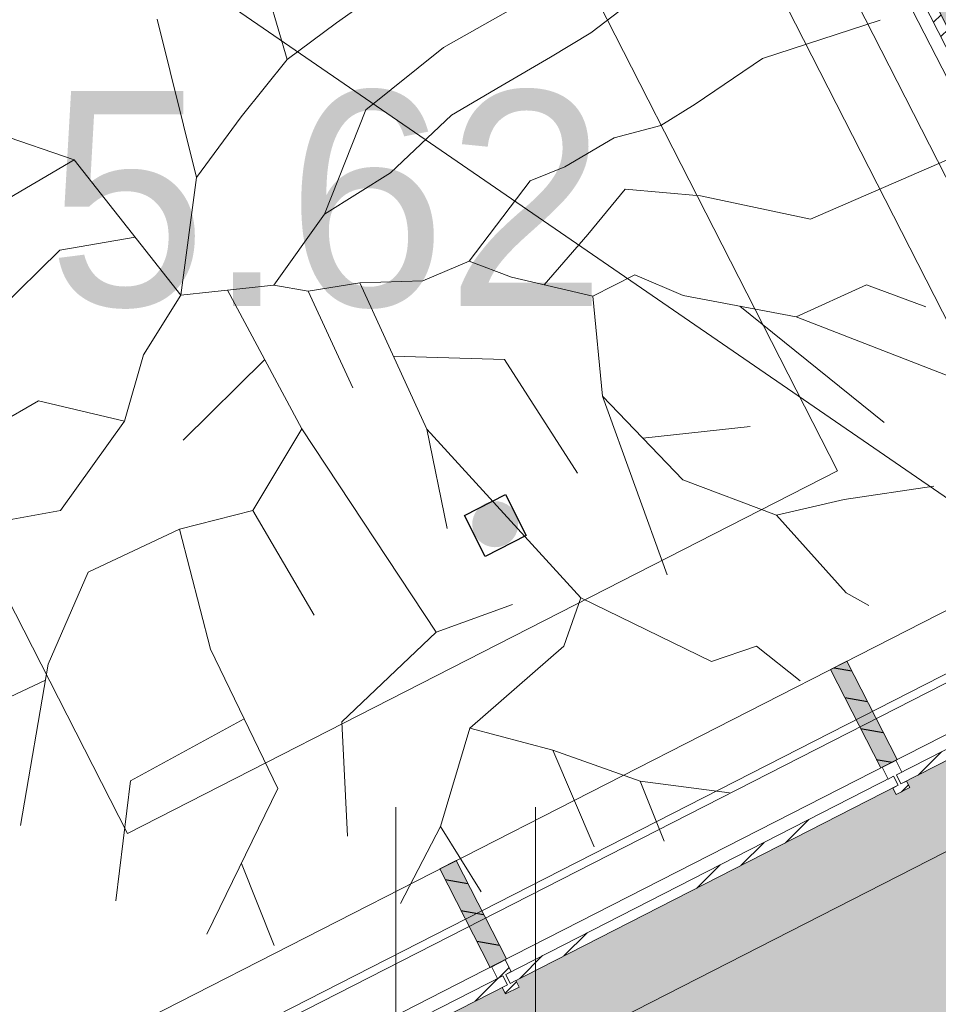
# Model space of a CAD drawing. Header units: metres. Extents: x 538891 to 1080079, y 6588829 to 13178720.
# Tile 844 of 1056: x 539933.97 to 539936.97, y 6589202.28 to 6589205.49. Entities that reach past the tile are written whole.
import ezdxf

# ---------------------------------------------------------------- set-up
doc = ezdxf.new("R2010")
doc.units = ezdxf.units.M
doc.header["$LTSCALE"] = 0.4
doc.header["$PDMODE"] = 1
doc.header["$PDSIZE"] = -2
for name, pattern in [('DASHED', [52.916667, 26.458333, -26.458333]), ('Hidden Line', [48.902778, 35.277778, -13.625]), ('Triple Dashed', [92.604163, 66.145831, -26.458332])]:
    doc.linetypes.add(name, pattern=pattern)
for name, color, linetype in [('AR', 7, 'Continuous'), ('GEO', 7, 'Continuous'), ('KINO_ASENDIPLAAN', 7, 'Continuous'), ('KINO_GRID', 7, 'Continuous'), ('KINO_PINNAKATTED 2', 7, 'Continuous')]:
    doc.layers.add(name, color=color, linetype=linetype)
doc.styles.add('HK Explorer Book', font='txt')
pattern_1 = [(45, (0, 0), (-0.176776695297, 0.176776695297), []), (45, (-0.03536, 0.03536), (-0.176776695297, 0.176776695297), []), (45, (-0.0707, 0.0707), (-0.176776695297, 0.176776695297), [])]
pattern_2 = [(-10, (42.05, 28.59), (0.015628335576, 0.0886326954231), [])]

# ---------------------------------------------------------------- blocks, each defined once
blk = doc.blocks.new('HEIN')
at = {"color": 7, "linetype": 'Continuous', "lineweight": 9}
for p, q in [((-0.4551, 0.7611), (-0.4551, -0.7611)), ((0.4551, 0.7611), (0.4551, -0.7611))]:
    blk.add_line(p, q, dxfattribs=at)
blk = doc.blocks.new('Parametric Object-242')
at = {"color": 7, "linetype": 'Continuous', "lineweight": 9}
for p, q in [((0, 0), (0.9142, 0.9395)), ((0, 0.3175), (0, -0.3175)), ((-0.3175, 0), (0.3175, 0))]:
    blk.add_line(p, q, dxfattribs=at)
at = {"color": 0, "flags": 1}
for tag in ['Stake_#', 'segment_type', 'segment_length', 'segment_angle', 'segment_radius', 'segment_sweep', 'segment_rise', 'clockmode', 'polyline_ID', 'tag']:
    blk.add_attdef(tag, (539936.7518, 6589203.1437), '', height=0.00018, dxfattribs=at)
at = {"color": 255, "linetype": 'Continuous', "lineweight": 9}
blk.add_wipeout([(0.9142, 0.8699), (0.8572, 0.8727), (0.8007, 0.8811), (0.7453, 0.8949), (0.6915, 0.9142), (0.6399, 0.9386), (0.5909, 0.9679), (0.5451, 1.002), (0.5027, 1.0403), (0.4644, 1.0826), (0.4304, 1.1285), (0.401, 1.1775), (0.3766, 1.2291), (0.3574, 1.2828), (0.3435, 1.3382), (0.3351, 1.3947), (0.3323, 1.4518), (0.3351, 1.5088), (0.3435, 1.5653), (0.3574, 1.6207), (0.3766, 1.6744), (0.401, 1.7261), (0.4304, 1.775), (0.4644, 1.8209), (0.5027, 1.8632), (0.5451, 1.9016), (0.5909, 1.9356), (0.6399, 1.9649), (0.6915, 1.9893), (0.7453, 2.0086), (0.8007, 2.0225), (0.8572, 2.0308), (0.9142, 2.0336), (0.9712, 2.0308), (1.0277, 2.0225), (1.0831, 2.0086), (1.1369, 1.9893), (1.1885, 1.9649), (1.2375, 1.9356), (1.2833, 1.9016), (1.3256, 1.8632), (1.364, 1.8209), (1.398, 1.775), (1.4274, 1.7261), (1.4518, 1.6744), (1.471, 1.6207), (1.4849, 1.5653), (1.4933, 1.5088), (1.4961, 1.4518), (1.4933, 1.3947), (1.4849, 1.3382), (1.471, 1.2828), (1.4518, 1.2291), (1.4274, 1.1775), (1.398, 1.1285), (1.364, 1.0826), (1.3256, 1.0403), (1.2833, 1.002), (1.2375, 0.9679), (1.1885, 0.9386), (1.1369, 0.9142), (1.0831, 0.8949), (1.0277, 0.8811), (0.9712, 0.8727)], dxfattribs=at)
at = {"color": 7, "linetype": 'Continuous', "lineweight": 9, "flags": 128}
blk.add_lwpolyline([(0.3323, 1.4518, 0.414214), (0.9142, 0.8699, 0.414214), (1.4961, 1.4518, 0.414214), (0.9142, 2.0336, 0.414214)], format="xyb", close=True, dxfattribs=at)
at = {"color": 7, "insert": (0.9142, 0.9395), "char_height": 0.6328, "attachment_point": 8, "line_spacing_factor": 0.975274, "style": 'HK Explorer Book'}
blk.add_mtext('5', dxfattribs=at)

msp = doc.modelspace()

# ---------------------------------------------------------------- hatches: boundary and pattern name
at = {"layer": 'AR', "linetype": 'Continuous', "lineweight": 9, "true_color": 0xe2f3f5}
h = msp.add_hatch(dxfattribs=at)
h.set_pattern_fill('ALUMINUM_0001', style=0, pattern_type=2)
h.set_pattern_definition(pattern_1)
h.paths.add_polyline_path([(539936.7355, 6589205.9738), (539936.7061, 6589205.9588), (539937.3516, 6589204.694), (539937.381, 6589204.709)])
at = {"layer": 'AR', "linetype": 'Continuous', "lineweight": 0, "true_color": 0xa6447a}
h = msp.add_hatch(color=235, dxfattribs=at)
edge = h.paths.add_edge_path()
edge.add_arc((539935.5207, 6589203.8453), 0.075, 284.8561, 374.8561)
edge.add_arc((539935.5207, 6589203.8453), 0.075, 14.8561, 104.8561)
edge.add_arc((539935.5207, 6589203.8453), 0.075, 104.8561, 194.8561)
edge.add_arc((539935.5207, 6589203.8453), 0.075, 194.8561, 284.8561)
at = {"layer": 'AR', "linetype": 'Continuous', "lineweight": 9, "true_color": 0xe2f3f5}
h = msp.add_hatch(dxfattribs=at)
h.set_pattern_fill('ALUMINUM_0001', style=0, pattern_type=2)
h.set_pattern_definition(pattern_1)
h.paths.add_polyline_path([(539937.8498, 6589203.5123), (539937.8348, 6589203.5417), (539936.8285, 6589203.0281), (539936.8435, 6589202.9987)])
h = msp.add_hatch(dxfattribs=at)
h.set_pattern_fill('ALUMINUM_0001', style=0, pattern_type=2)
h.set_pattern_definition(pattern_1)
h.paths.add_polyline_path([(539936.8346, 6589202.9941), (539936.8196, 6589203.0235), (539935.5548, 6589202.378), (539935.5698, 6589202.3486)])
h = msp.add_hatch(dxfattribs=at)
h.set_pattern_fill('ALUMINUM_0001', style=0, pattern_type=2)
h.set_pattern_definition(pattern_1)
h.paths.add_polyline_path([(539935.5609, 6589202.344), (539935.5459, 6589202.3734), (539934.2811, 6589201.7279), (539934.2961, 6589201.6985)])
at = {"layer": 'KINO_PINNAKATTED 2', "linetype": 'Continuous', "lineweight": 0, "true_color": 0xd4dae2}
h = msp.add_hatch(color=254, dxfattribs=at)
h.paths.add_polyline_path([(539933.6085, 6589273.0071), (539931.0081, 6589278.1018), (539927.9129, 6589276.522), (539930.5133, 6589271.4273), (539895.4868, 6589253.5497), (539896.7416, 6589251.0914), (539898.6753, 6589252.0784), (539898.7326, 6589251.9662), (539903.1673, 6589254.2296), (539906.2625, 6589255.8094), (539909.5358, 6589257.4801), (539912.6309, 6589259.0599), (539925.4569, 6589265.6063), (539924.7949, 6589266.9031), (539927.8901, 6589268.4829), (539928.552, 6589267.186), (539931.7131, 6589268.7994), (539935.6018, 6589261.1806), (539938.8092, 6589262.8176), (539934.8632, 6589270.5488), (539947.6891, 6589277.0952), (539960.7365, 6589251.5324), (539947.9104, 6589244.9861), (539948.515, 6589243.8015), (539945.3058, 6589242.1635), (539945.2114, 6589242.3486), (539938.2711, 6589238.8062), (539938.2748, 6589238.799), (539938.5331, 6589238.9309), (539938.5558, 6589238.8863), (539938.5349, 6589238.8756), (539939.146, 6589237.6784), (539939.1669, 6589237.689), (539939.1786, 6589237.6661), (539942.0107, 6589239.1124), (539943.9742, 6589235.2655), (539941.124, 6589233.8107), (539941.8019, 6589232.4748), (539927.0487, 6589224.9475), (539927.1537, 6589224.7418), (539929.5283, 6589225.9538), (539930.126, 6589224.7828), (539927.7514, 6589223.5708), (539929.097, 6589220.9344), (539931.4716, 6589222.1464), (539933.3764, 6589218.4144), (539931.0018, 6589217.2024), (539929.7471, 6589219.6605), (539934.9444, 6589209.4775), (539937.3192, 6589210.6896), (539937.927, 6589209.4987), (539935.5522, 6589208.2866), (539937.9591, 6589203.5709), (539925.4216, 6589197.1605), (539925.4244, 6589197.1552), (539925.3887, 6589197.137), (539925.4224, 6589197.0711), (539924.4537, 6589196.5767), (539925.2563, 6589195.0041), (539922.1612, 6589193.4244), (539921.3586, 6589194.9969), (539918.0853, 6589193.3262), (539918.8879, 6589191.7537), (539917.4265, 6589191.0078), (539921.9771, 6589182.092), (539923.4385, 6589182.8379), (539936.1754, 6589189.3388), (539932.925, 6589195.7072), (539945.6618, 6589202.2082), (539943.107, 6589207.2138), (539941.5148, 6589206.4012), (539939.5191, 6589210.3113), (539941.1112, 6589211.1239), (539934.6104, 6589223.8607), (539950.6205, 6589232.0323), (539953.2222, 6589226.935), (539960.5209, 6589230.6632), (539960.4879, 6589230.5344), (539962.3055, 6589231.462), (539962.3387, 6589231.5913), (539967.5488, 6589234.2532), (539968.8955, 6589231.6147), (539965.7113, 6589229.9895), (539968.2662, 6589224.9838), (539971.4504, 6589226.609), (539963.9689, 6589241.2671), (539965.609, 6589247.7099), (539964.884, 6589247.3398), (539964.2792, 6589248.5243), (539966.0337, 6589249.4199), (539967.9882, 6589257.2906), (539966.2762, 6589256.4168), (539967.1048, 6589254.783), (539962.2394, 6589252.2997), (539948.5421, 6589279.136), (539964.257, 6589287.1569), (539962.3675, 6589287.6857), (539947.934, 6589280.3273), (539941.869, 6589292.2102), (539939.7602, 6589292.6298), (539946.4344, 6589279.5534), (539941.2506, 6589276.9076), (539934.7494, 6589289.6443), (539933.8942, 6589289.2078), (539933.5286, 6589287.5279), (539934.1697, 6589287.8552), (539940.066, 6589276.303)])
h.paths.add_polyline_path([(539963.3574, 6589238.5332), (539961.3578, 6589237.5126), (539962.0534, 6589236.1499), (539964.053, 6589237.1705)], flags=16)
h.paths.add_polyline_path([(539957.5501, 6589233.9635), (539956.9454, 6589235.1483), (539953.8502, 6589233.5685), (539954.4549, 6589232.3837)], flags=16)
h.paths.add_polyline_path([(539936.4944, 6589228.0333), (539935.8967, 6589229.2043), (539932.8016, 6589227.6245), (539933.3993, 6589226.4535)], flags=16)
h.paths.add_polyline_path([(539929.8303, 6589194.1271), (539923.3728, 6589190.8311), (539924.0683, 6589189.4684), (539930.5258, 6589192.7643)], flags=16)
h.paths.add_polyline_path([(539964.1454, 6589248.5683), (539964.8411, 6589247.2055)], flags=16)
h.paths.add_polyline_path([(539950.5107, 6589239.8914), (539953.784, 6589241.5621), (539953.0885, 6589242.9249), (539949.8152, 6589241.2542)], flags=16)
h.paths.add_polyline_path([(539959.4569, 6589246.1753), (539957.4556, 6589245.1538), (539958.1546, 6589243.7928), (539960.1525, 6589244.8126)], flags=16)

# ---------------------------------------------------------------- linework, layer by layer
at = {"layer": 'AR', "color": 7, "linetype": 'DASHED', "lineweight": 9}
msp.add_line((539915.2285, 6589218.8965), (539937.1196, 6589203.843), dxfattribs=at)
at = {"layer": 'AR', "color": 7, "linetype": 'Hidden Line', "lineweight": 9}
msp.add_line((539936.6644, 6589205.9452), (539937.3145, 6589204.6715), dxfattribs=at)
msp.add_line((539936.6644, 6589205.9452), (539937.3145, 6589204.6715), dxfattribs=at)
msp.add_line((539936.6644, 6589205.9452), (539937.3145, 6589204.6715), dxfattribs=at)
at = {"layer": 'AR', "color": 7, "linetype": 'Continuous', "lineweight": 9}
for p, q in [((539936.6644, 6589205.9452), (539937.3145, 6589204.6715)), ((539927.9963, 6589198.1872), (539938.3172, 6589203.455)), ((539936.6138, 6589203.3715), (539936.6672, 6589203.3987)), ((539935.3401, 6589202.7214), (539935.3935, 6589202.7487))]:
    msp.add_line(p, q, dxfattribs=at)
at = {"layer": 'AR', "color": 251, "linetype": 'Continuous', "lineweight": 9, "true_color": 0x575757}
for p, q in [((539935.0031, 6589205.4793), (539935.2469, 6589205.6529)), ((539934.8423, 6589205.3602), (539934.7605, 6589205.6411)), ((539935.9735, 6589205.556), (539935.8322, 6589205.4469)), ((539935.352, 6589205.3988), (539935.5716, 6589205.5232)), ((539934.5463, 6589204.9753), (539934.4185, 6589205.4911)), ((539934.8423, 6589205.3602), (539935.0031, 6589205.4793)), ((539936.7754, 6589205.4884), (539936.392, 6589205.3633)), ((539935.8322, 6589205.4469), (539935.7004, 6589205.3674)), ((539935.0987, 6589205.1956), (539935.352, 6589205.3988)), ((539935.7004, 6589205.3674), (539935.5394, 6589205.2728)), ((539936.392, 6589205.3633), (539936.1725, 6589205.2143)), ((539934.6918, 6589205.1726), (539934.8423, 6589205.3602)), ((539935.5394, 6589205.2728), (539935.3783, 6589205.1783)), ((539936.1725, 6589205.2143), (539936.0603, 6589205.1448)), ((539934.1476, 6589205.0328), (539933.7296, 6589205.1764)), ((539934.5463, 6589204.9753), (539934.6918, 6589205.1726)), ((539934.9642, 6589204.8561), (539935.0987, 6589205.1956)), ((539935.3783, 6589205.1783), (539935.1788, 6589204.9903)), ((539936.0603, 6589205.1448), (539935.9086, 6589205.1043)), ((539935.9086, 6589205.1043), (539935.7475, 6589205.0098)), ((539934.1476, 6589205.0328), (539933.8255, 6589204.8438)), ((539934.4956, 6589204.5923), (539934.1476, 6589205.0328)), ((539935.7475, 6589205.0098), (539935.6351, 6589204.9647)), ((539936.9919, 6589205.032), (539936.5483, 6589204.8398)), ((539935.1788, 6589204.9903), (539934.9642, 6589204.8561)), ((539934.4956, 6589204.5923), (539934.5463, 6589204.9753)), ((539935.6351, 6589204.9647), (539935.4362, 6589204.7031)), ((539935.9443, 6589204.9378), (539935.8229, 6589204.7897)), ((539936.1897, 6589204.9153), (539935.9443, 6589204.9378)), ((539936.5483, 6589204.8398), (539936.1897, 6589204.9153)), ((539934.9642, 6589204.8561), (539934.7993, 6589204.6243)), ((539935.8229, 6589204.7897), (539935.6806, 6589204.6256)), ((539934.3463, 6589204.7813), (539934.101, 6589204.7381)), ((539934.101, 6589204.7381), (539933.8383, 6589204.481)), ((539935.4362, 6589204.7031), (539935.2847, 6589204.6381)), ((539935.574, 6589204.6503), (539935.4362, 6589204.7031)), ((539935.976, 6589204.6585), (539935.8393, 6589204.5888)), ((539936.1335, 6589204.5912), (539935.976, 6589204.6585)), ((539934.4956, 6589204.5923), (539934.7993, 6589204.6243)), ((539934.9113, 6589204.605), (539934.7993, 6589204.6243)), ((539935.0788, 6589204.6315), (539934.9113, 6589204.605)), ((539935.2847, 6589204.6381), (539935.0788, 6589204.6315)), ((539935.0788, 6589204.6315), (539935.2976, 6589204.1547)), ((539935.8393, 6589204.5888), (539935.574, 6589204.6503)), ((539936.7316, 6589204.6256), (539936.5019, 6589204.5207)), ((539936.9242, 6589204.5537), (539936.7316, 6589204.6256)), ((539934.4956, 6589204.5923), (539934.3736, 6589204.3971)), ((539934.6474, 6589204.6083), (539934.8905, 6589204.1562)), ((539934.9113, 6589204.605), (539935.0561, 6589204.29)), ((539936.5019, 6589204.5207), (539936.1335, 6589204.5912)), ((539935.8393, 6589204.5888), (539935.8705, 6589204.2624)), ((539936.3177, 6589204.5559), (539936.7882, 6589204.1768)), ((539936.5019, 6589204.5207), (539937.0274, 6589204.3168)), ((539934.3736, 6589204.3971), (539934.3116, 6589204.1808)), ((539934.769, 6589204.3823), (539934.5034, 6589204.1187)), ((539935.1882, 6589204.3931), (539935.5507, 6589204.3824)), ((539935.5507, 6589204.3824), (539935.7892, 6589204.0116)), ((539934.0315, 6589204.2472), (539933.8412, 6589204.1377)), ((539934.3116, 6589204.1808), (539934.0315, 6589204.2472)), ((539935.8705, 6589204.2624), (539936.1326, 6589203.9899)), ((539935.8705, 6589204.2624), (539936.0813, 6589203.6806)), ((539934.3116, 6589204.1808), (539934.1032, 6589203.8898)), ((539934.8905, 6589204.1562), (539934.7309, 6589203.8901)), ((539934.8905, 6589204.1562), (539935.3276, 6589203.4929)), ((539935.2976, 6589204.1547), (539935.364, 6589203.8315)), ((539935.2976, 6589204.1547), (539935.7999, 6589203.6047)), ((539936.0015, 6589204.1262), (539936.3519, 6589204.1634)), ((539936.1326, 6589203.9899), (539936.4376, 6589203.8748)), ((539936.6579, 6589203.9256), (539936.9503, 6589203.9697)), ((539936.4376, 6589203.8748), (539936.6579, 6589203.9256)), ((539934.1032, 6589203.8898), (539933.8436, 6589203.8435)), ((539934.7309, 6589203.8901), (539934.4911, 6589203.8292)), ((539934.7309, 6589203.8901), (539934.9299, 6589203.5484)), ((539936.4376, 6589203.8748), (539936.6653, 6589203.6216)), ((539934.4911, 6589203.8292), (539934.1931, 6589203.6894)), ((539934.4911, 6589203.8292), (539934.5924, 6589203.4377)), ((539934.1931, 6589203.6894), (539934.0632, 6589203.3892)), ((539935.7448, 6589203.4473), (539935.7999, 6589203.6047)), ((539935.7999, 6589203.6047), (539936.2258, 6589203.3973)), ((539936.6653, 6589203.6216), (539936.7388, 6589203.5805)), ((539935.3276, 6589203.4929), (539935.5769, 6589203.5832)), ((539935.3276, 6589203.4929), (539935.021, 6589203.201)), ((539934.5924, 6589203.4377), (539934.812, 6589202.9835)), ((539935.7448, 6589203.4473), (539935.4381, 6589203.1799)), ((539936.2258, 6589203.3973), (539936.3725, 6589203.4476)), ((539936.3725, 6589203.4476), (539936.5145, 6589203.3351)), ((539934.0632, 6589203.3892), (539933.9733, 6589202.8632)), ((539934.0543, 6589203.3374), (539933.7754, 6589203.2054)), ((539934.7022, 6589203.2106), (539934.3311, 6589203.0089)), ((539935.021, 6589203.201), (539935.0388, 6589202.8284)), ((539935.4381, 6589203.1799), (539935.3426, 6589202.8604)), ((539935.4381, 6589203.1799), (539935.7084, 6589203.1086)), ((539935.7084, 6589203.1086), (539935.9936, 6589203.008)), ((539935.7084, 6589203.1086), (539935.8432, 6589202.7938)), ((539934.3311, 6589203.0089), (539934.2838, 6589202.6177)), ((539935.9936, 6589203.008), (539936.0717, 6589202.8121)), ((539935.9936, 6589203.008), (539936.2847, 6589202.9695)), ((539934.812, 6589202.9835), (539934.5802, 6589202.5087)), ((539935.3426, 6589202.8604), (539935.2121, 6589202.6086)), ((539935.3426, 6589202.8604), (539935.4748, 6589202.6465)), ((539934.693, 6589202.7398), (539934.7999, 6589202.4722))]:
    msp.add_line(p, q, dxfattribs=at)
at = {"layer": 'AR', "color": 8, "linetype": 'Continuous', "lineweight": 25, "true_color": 0x808080}
for p, q in [((539935.42, 6589203.8738), (539935.5537, 6589203.942)), ((539935.5537, 6589203.942), (539935.6218, 6589203.8083)), ((539935.4882, 6589203.7402), (539935.42, 6589203.8738)), ((539935.6218, 6589203.8083), (539935.4882, 6589203.7402))]:
    msp.add_line(p, q, dxfattribs=at)
at = {"layer": 'AR', "color": 9, "linetype": 'Continuous', "lineweight": 9, "true_color": 0xc9c5ab, "flags": 128}
msp.add_lwpolyline([(539930.1743, 6589208.1684), (539933.343, 6589201.9603), (539933.4588, 6589202.0194), (539933.5179, 6589201.9036), (539933.4644, 6589201.8763), (539933.5099, 6589201.7872), (539937.2238, 6589203.6828), (539937.1784, 6589203.7719), (539937.1249, 6589203.7446), (539937.0658, 6589203.8604), (539937.1816, 6589203.9195), (539937.2089, 6589203.8661), (539937.2982, 6589203.9117), (539934.075, 6589210.2267)], dxfattribs=at)
at = {"layer": 'AR', "color": 7, "linetype": 'Continuous', "lineweight": 9, "flags": 128}
msp.add_lwpolyline([(539930.1743, 6589208.1684), (539933.343, 6589201.9603), (539933.4588, 6589202.0194), (539933.5179, 6589201.9036), (539933.4644, 6589201.8763), (539933.5099, 6589201.7872), (539937.2238, 6589203.6828), (539937.1784, 6589203.7719), (539937.1249, 6589203.7446), (539937.0658, 6589203.8604), (539937.1816, 6589203.9195), (539937.2089, 6589203.8661), (539937.2982, 6589203.9117), (539934.075, 6589210.2267)], dxfattribs=at)
at = {"layer": 'AR', "color": 250, "linetype": 'Continuous', "lineweight": 9, "true_color": 0x333333, "flags": 128}
msp.add_lwpolyline([(539933.957, 6589209.6873), (539935.4387, 6589206.7844), (539935.9375, 6589207.039), (539937.6458, 6589203.6919), (539925.2561, 6589197.3682), (539925.1652, 6589197.5464), (539916.0361, 6589192.8868), (539916.8141, 6589191.3625), (539916.9566, 6589191.4353), (539922.1482, 6589181.2636)], dxfattribs=at)
msp.add_lwpolyline([(539933.957, 6589209.6873), (539935.4387, 6589206.7844), (539935.9375, 6589207.039), (539937.6458, 6589203.6919), (539925.2561, 6589197.3682), (539925.1652, 6589197.5464), (539916.0361, 6589192.8868), (539916.8141, 6589191.3625), (539916.9566, 6589191.4353), (539922.1482, 6589181.2636)], dxfattribs=at)
msp.add_lwpolyline([(539933.957, 6589209.6873), (539935.4387, 6589206.7844), (539935.9375, 6589207.039), (539937.6458, 6589203.6919), (539925.2561, 6589197.3682), (539925.1652, 6589197.5464), (539916.0361, 6589192.8868), (539916.8141, 6589191.3625), (539916.9566, 6589191.4353), (539922.1482, 6589181.2636)], dxfattribs=at)
msp.add_lwpolyline([(539933.957, 6589209.6873), (539935.4387, 6589206.7844), (539935.9375, 6589207.039), (539937.6458, 6589203.6919), (539925.2561, 6589197.3682), (539925.1652, 6589197.5464), (539916.0361, 6589192.8868), (539916.8141, 6589191.3625), (539916.9566, 6589191.4353), (539922.1482, 6589181.2636)], dxfattribs=at)
msp.add_lwpolyline([(539933.957, 6589209.6873), (539935.4387, 6589206.7844), (539935.9375, 6589207.039), (539937.6458, 6589203.6919), (539925.2561, 6589197.3682), (539925.1652, 6589197.5464), (539916.0361, 6589192.8868), (539916.8141, 6589191.3625), (539916.9566, 6589191.4353), (539922.1482, 6589181.2636)], dxfattribs=at)
msp.add_lwpolyline([(539933.957, 6589209.6873), (539935.4387, 6589206.7844), (539935.9375, 6589207.039), (539937.6458, 6589203.6919), (539925.2561, 6589197.3682), (539925.1652, 6589197.5464), (539916.0361, 6589192.8868), (539916.8141, 6589191.3625), (539916.9566, 6589191.4353), (539922.1482, 6589181.2636)], dxfattribs=at)
msp.add_lwpolyline([(539934.3213, 6589202.8372), (539933.1393, 6589205.153), (539935.4551, 6589206.335), (539936.637, 6589204.0192)], close=True, dxfattribs=at)
msp.add_lwpolyline([(539934.3213, 6589202.8372), (539933.1393, 6589205.153), (539935.4551, 6589206.335), (539936.637, 6589204.0192)], close=True, dxfattribs=at)
msp.add_lwpolyline([(539934.3213, 6589202.8372), (539933.1393, 6589205.153), (539935.4551, 6589206.335), (539936.637, 6589204.0192)], close=True, dxfattribs=at)
msp.add_lwpolyline([(539934.3213, 6589202.8372), (539933.1393, 6589205.153), (539935.4551, 6589206.335), (539936.637, 6589204.0192)], close=True, dxfattribs=at)
at = {"layer": 'AR', "color": 7, "linetype": 'Continuous', "lineweight": 9, "flags": 128}
for points in [[(539936.7355, 6589205.9738), (539936.7061, 6589205.9588), (539937.3516, 6589204.694), (539937.381, 6589204.709)], [(539937.8498, 6589203.5123), (539937.8348, 6589203.5417), (539936.8285, 6589203.0281), (539936.8435, 6589202.9987)], [(539936.8346, 6589202.9941), (539936.8196, 6589203.0235), (539935.5548, 6589202.378), (539935.5698, 6589202.3486)], [(539935.5609, 6589202.344), (539935.5459, 6589202.3734), (539934.2811, 6589201.7279), (539934.2961, 6589201.6985)]]:
    msp.add_lwpolyline(points, close=True, dxfattribs=at)
at = {"layer": 'KINO_GRID', "color": 254, "linetype": 'Continuous', "true_color": 0xe6e6e6}
for points in [[(539952.0568, 6589197.5427), (539952.1459, 6589197.5882), (539935.7917, 6589229.41), (539935.8808, 6589229.4555)], [(539950.7149, 6589192.308), (539950.804, 6589192.3534), (539932.6075, 6589227.7848), (539932.6966, 6589227.8302)], [(539929.4233, 6589226.1595), (539947.7238, 6589190.3044), (539929.5124, 6589226.205), (539947.8129, 6589190.3499)]]:
    msp.add_solid(points, dxfattribs=at)

# ---------------------------------------------------------------- block references
at = {"layer": 'GEO', "color": 8, "true_color": 0x7d7d7d, "xscale": 0.5, "yscale": 0.5, "zscale": 0.5}
msp.add_blockref('HEIN', (539935.424, 6589202.5424), dxfattribs=at)

# ---------------------------------------------------------------- texts
at = {"layer": 'GEO', "color": 8, "true_color": 0x7d7d7d, "insert": (539933.8, 6589204.547), "char_height": 0.7, "attachment_point": 7, "line_spacing_factor": 0.25, "style": 'HK Explorer Book'}
msp.add_mtext(' 5.62', dxfattribs=at)

# ---------------------------------------------------------------- next in the draw order: wipeouts: each hides what was drawn before it
at = {"color": 255, "linetype": 'Continuous', "lineweight": 5}
for points in [[(539936.8196, 6589203.0235), (539936.8346, 6589202.9941), (539936.8168, 6589202.985), (539936.8275, 6589202.9641), (539936.872, 6589202.9868), (539936.8613, 6589203.0078), (539936.8435, 6589202.9987), (539936.8285, 6589203.0281), (539936.8463, 6589203.0372), (539936.8265, 6589203.0759), (539936.782, 6589203.0532), (539936.8018, 6589203.0144)], [(539935.5459, 6589202.3734), (539935.5609, 6589202.344), (539935.5431, 6589202.3349), (539935.5538, 6589202.314), (539935.5983, 6589202.3367), (539935.5876, 6589202.3577), (539935.5698, 6589202.3486), (539935.5548, 6589202.378), (539935.5726, 6589202.3871), (539935.5528, 6589202.4258), (539935.5083, 6589202.4031), (539935.5281, 6589202.3643)]]:
    msp.add_wipeout(points, dxfattribs=at).dxf.layer = 'AR'

# ---------------------------------------------------------------- next in the draw order: hatches: boundary and pattern name
at = {"layer": 'AR', "linetype": 'Continuous', "lineweight": 25, "true_color": 0x848484}
h = msp.add_hatch(dxfattribs=at)
h.set_pattern_fill('WOOD_0001', color=252, style=0, pattern_type=2)
h.set_pattern_definition(pattern_2)
h.paths.add_polyline_path([(539936.6672, 6589203.3987), (539936.6138, 6589203.3715), (539936.7774, 6589203.0508), (539936.8309, 6589203.0781)])
h = msp.add_hatch(dxfattribs=at)
h.set_pattern_fill('ALUMINUM_0001_1', color=252, style=0, pattern_type=2)
h.set_pattern_definition(pattern_1)
h.paths.add_polyline_path([(539936.8196, 6589203.0235), (539936.8346, 6589202.9941), (539936.8168, 6589202.985), (539936.8275, 6589202.9641), (539936.872, 6589202.9868), (539936.8613, 6589203.0078), (539936.8435, 6589202.9987), (539936.8285, 6589203.0281), (539936.8463, 6589203.0372), (539936.8265, 6589203.0759), (539936.782, 6589203.0532), (539936.8018, 6589203.0144)])
h = msp.add_hatch(dxfattribs=at)
h.set_pattern_fill('WOOD_0001', color=252, style=0, pattern_type=2)
h.set_pattern_definition(pattern_2)
h.paths.add_polyline_path([(539935.3935, 6589202.7487), (539935.3401, 6589202.7214), (539935.5037, 6589202.4007), (539935.5572, 6589202.428)])
h = msp.add_hatch(dxfattribs=at)
h.set_pattern_fill('ALUMINUM_0001_1', color=252, style=0, pattern_type=2)
h.set_pattern_definition(pattern_1)
h.paths.add_polyline_path([(539935.5459, 6589202.3734), (539935.5609, 6589202.344), (539935.5431, 6589202.3349), (539935.5538, 6589202.314), (539935.5983, 6589202.3367), (539935.5876, 6589202.3577), (539935.5698, 6589202.3486), (539935.5548, 6589202.378), (539935.5726, 6589202.3871), (539935.5528, 6589202.4258), (539935.5083, 6589202.4031), (539935.5281, 6589202.3643)])

# ---------------------------------------------------------------- next in the draw order: linework, layer by layer
at = {"layer": 'AR', "color": 251, "linetype": 'Triple Dashed', "lineweight": 9, "true_color": 0x575757}
for p, q in [((539950.151, 6589179.1918), (539909.3061, 6589259.2168)), ((539881.1007, 6589174.8018), (539961.5646, 6589215.8707))]:
    msp.add_line(p, q, dxfattribs=at)
at = {"layer": 'AR', "color": 7, "linetype": 'Hidden Line', "lineweight": 9}
for p, q in [((539937.8598, 6589203.6033), (539936.8042, 6589203.0645)), ((539937.8598, 6589203.6033), (539936.8042, 6589203.0645)), ((539937.8598, 6589203.6033), (539936.8042, 6589203.0645)), ((539936.8042, 6589203.0645), (539935.5305, 6589202.4144)), ((539936.8042, 6589203.0645), (539935.5305, 6589202.4144)), ((539936.8042, 6589203.0645), (539935.5305, 6589202.4144)), ((539935.5305, 6589202.4144), (539934.2568, 6589201.7643)), ((539935.5305, 6589202.4144), (539934.2568, 6589201.7643)), ((539935.5305, 6589202.4144), (539934.2568, 6589201.7643))]:
    msp.add_line(p, q, dxfattribs=at)
at = {"layer": 'AR', "color": 7, "linetype": 'Continuous', "lineweight": 9}
for p, q in [((539937.8598, 6589203.6033), (539936.8042, 6589203.0645)), ((539936.6138, 6589203.3715), (539936.7774, 6589203.0508)), ((539936.6672, 6589203.3987), (539936.8309, 6589203.0781)), ((539936.8042, 6589203.0645), (539935.5305, 6589202.4144)), ((539936.7774, 6589203.0508), (539936.8309, 6589203.0781)), ((539936.782, 6589203.0532), (539936.8265, 6589203.0759)), ((539936.782, 6589203.0532), (539936.8018, 6589203.0144)), ((539936.8265, 6589203.0759), (539936.8463, 6589203.0372)), ((539936.8018, 6589203.0144), (539936.8196, 6589203.0235)), ((539936.8196, 6589203.0235), (539936.8346, 6589202.9941)), ((539936.8285, 6589203.0281), (539936.8463, 6589203.0372)), ((539936.8285, 6589203.0281), (539936.8435, 6589202.9987)), ((539936.8168, 6589202.985), (539936.8346, 6589202.9941)), ((539936.8275, 6589202.9641), (539936.872, 6589202.9868)), ((539936.8435, 6589202.9987), (539936.8613, 6589203.0078)), ((539936.8613, 6589203.0078), (539936.872, 6589202.9868)), ((539936.8168, 6589202.985), (539936.8275, 6589202.9641)), ((539935.3935, 6589202.7487), (539935.5572, 6589202.428)), ((539935.3401, 6589202.7214), (539935.5037, 6589202.4007)), ((539935.5305, 6589202.4144), (539934.2568, 6589201.7643)), ((539935.5037, 6589202.4007), (539935.5572, 6589202.428)), ((539935.5083, 6589202.4031), (539935.5528, 6589202.4258)), ((539935.5528, 6589202.4258), (539935.5726, 6589202.3871)), ((539935.5083, 6589202.4031), (539935.5281, 6589202.3643)), ((539935.5548, 6589202.378), (539935.5726, 6589202.3871)), ((539935.5548, 6589202.378), (539935.5698, 6589202.3486)), ((539935.5281, 6589202.3643), (539935.5459, 6589202.3734)), ((539935.5431, 6589202.3349), (539935.5609, 6589202.344)), ((539935.5459, 6589202.3734), (539935.5609, 6589202.344)), ((539935.5698, 6589202.3486), (539935.5876, 6589202.3577)), ((539935.5876, 6589202.3577), (539935.5983, 6589202.3367)), ((539935.5431, 6589202.3349), (539935.5538, 6589202.314)), ((539935.5538, 6589202.314), (539935.5983, 6589202.3367))]:
    msp.add_line(p, q, dxfattribs=at)
at = {"layer": 'AR', "color": 7, "linetype": 'Continuous', "lineweight": 5}
for p in [(539936.8042, 6589203.0645), (539936.8042, 6589203.0645), (539936.8042, 6589203.0645), (539936.8042, 6589203.0645), (539936.8042, 6589203.0645), (539935.5305, 6589202.4144), (539935.5305, 6589202.4144), (539935.5305, 6589202.4144), (539935.5305, 6589202.4144), (539935.5305, 6589202.4144)]:
    msp.add_point(p, dxfattribs=at)
at = {"layer": 'AR', "color": 254, "linetype": 'Continuous', "true_color": 0xcccccc}
for points in [[(539936.6672, 6589203.3987), (539936.6138, 6589203.3715), (539936.8309, 6589203.0781), (539936.7774, 6589203.0508)], [(539935.3935, 6589202.7487), (539935.3401, 6589202.7214), (539935.5572, 6589202.428), (539935.5037, 6589202.4007)]]:
    msp.add_solid(points, dxfattribs=at)

# ---------------------------------------------------------------- next in the draw order: block references
at = {"layer": 'KINO_ASENDIPLAAN', "color": 7, "rotation": 27.03983034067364}
msp.add_blockref('Parametric Object-242', (539937.9591, 6589203.5709), dxfattribs=at)

doc.saveas('drawing.dxf')
